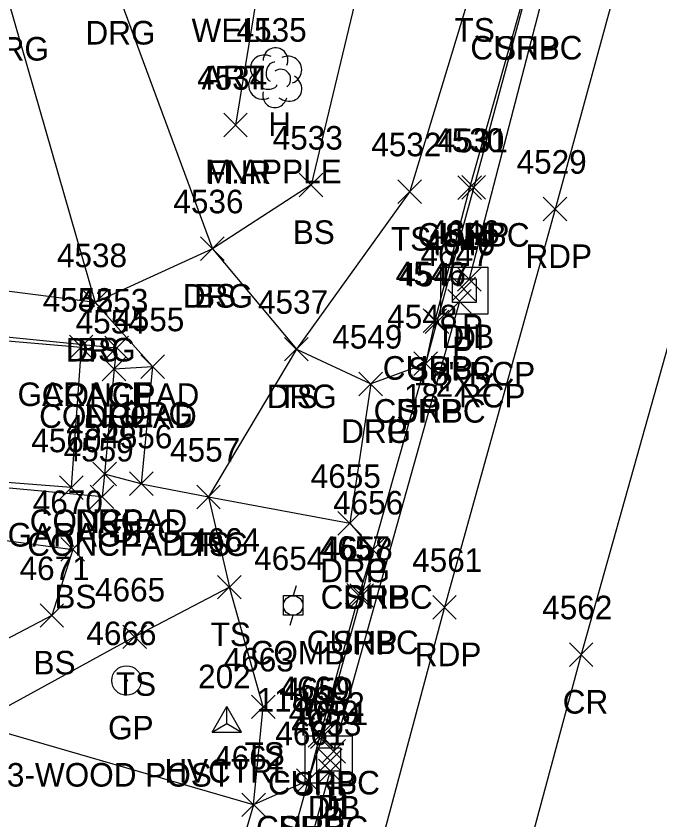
# Model space of a CAD drawing. Extents: x 1443912 to 1445411, y 621446 to 623693.
# Drawn here: x 1444855.8 to 1444910.4, y 623134.7 to 623202.8 of the extents above; entities that cross this region are included whole.
import ezdxf

# ---------------------------------------------------------------- set-up
doc = ezdxf.new("R2010")
doc.units = 0
for name, color, linetype in [('C_A', 7, 'Continuous'), ('C_I', 7, 'Continuous'), ('CPSM', 7, 'Continuous'), ('D_A', 7, 'Continuous'), ('D_C', 7, 'Continuous'), ('D_I', 7, 'Continuous'), ('D_TIC', 7, 'Continuous'), ('DCP', 7, 'Continuous'), ('DS', 7, 'Continuous'), ('L_A', 7, 'Continuous'), ('L_C', 7, 'Continuous'), ('L_I', 7, 'Continuous'), ('L_TIC', 7, 'Continuous'), ('LBC', 7, 'Continuous'), ('LELB', 7, 'Continuous'), ('LFNC', 7, 'Continuous'), ('LS', 7, 'Continuous'), ('LTD', 7, 'Continuous'), ('P_A', 7, 'Continuous'), ('P_I', 7, 'Continuous'), ('P_TIC', 7, 'Continuous'), ('PET', 7, 'Continuous'), ('PRC', 7, 'Continuous'), ('PSP', 7, 'Continuous'), ('R_A', 7, 'Continuous'), ('R_C', 7, 'Continuous'), ('R_I', 7, 'Continuous'), ('R_TIC', 7, 'Continuous'), ('RC', 7, 'Continuous'), ('RDG', 7, 'Continuous'), ('RDP', 7, 'Continuous'), ('RGP', 7, 'Continuous'), ('U_A', 7, 'Continuous'), ('U_C', 7, 'Continuous'), ('U_I', 7, 'Continuous'), ('UP', 7, 'Continuous')]:
    doc.layers.add(name, color=color, linetype=linetype)

msp = doc.modelspace()

# ---------------------------------------------------------------- linework, layer by layer
at = {"layer": 'CPSM'}
for p, q in [((1444872.426, 623142.097), (1444873.676, 623144.263)), ((1444874.926, 623142.097), (1444873.676, 623144.263)), ((1444873.677, 623142.819), (1444873.676, 623144.263)), ((1444872.426, 623142.097), (1444873.677, 623142.819)), ((1444873.677, 623142.819), (1444873.677, 623142.819)), ((1444873.677, 623142.819), (1444874.926, 623142.097)), ((1444872.426, 623142.097), (1444874.926, 623142.097))]:
    msp.add_line(p, q, dxfattribs=at)
at = {"layer": 'D_TIC'}
for points in [[(1444893.245, 623179.504), (1444895.245, 623181.504)], [(1444895.245, 623179.504), (1444893.245, 623181.504)], [(1444892.786, 623178.673), (1444894.786, 623180.673)], [(1444894.786, 623178.673), (1444892.786, 623180.673)], [(1444892.417, 623177.632), (1444894.417, 623179.632)], [(1444894.417, 623177.632), (1444892.417, 623179.632)], [(1444881.739, 623139.479), (1444883.739, 623141.479)], [(1444883.739, 623139.479), (1444881.739, 623141.479)], [(1444881.447, 623138.691), (1444883.447, 623140.691)], [(1444883.447, 623138.691), (1444881.447, 623140.691)], [(1444881.447, 623137.807), (1444883.447, 623139.807)], [(1444883.447, 623137.807), (1444881.447, 623139.807)]]:
    msp.add_lwpolyline(points, dxfattribs=at)
at = {"layer": 'DCP'}
for points in [[(1444911.563, 623247.238), (1444894.245, 623180.504)], [(1444893.417, 623178.632), (1444882.739, 623140.479)], [(1444882.447, 623138.807), (1444832.839, 622961.568)]]:
    msp.add_lwpolyline(points, dxfattribs=at)
at = {"layer": 'DS'}
for p, q in [((1444891.821, 623181.535), (1444895.821, 623181.535)), ((1444891.821, 623177.535), (1444891.821, 623181.535)), ((1444895.821, 623181.535), (1444895.821, 623177.535)), ((1444892.821, 623178.535), (1444892.821, 623180.535)), ((1444892.821, 623180.535), (1444894.821, 623180.535)), ((1444894.821, 623180.535), (1444894.821, 623178.535)), ((1444893.827, 623179.537), (1444893.827, 623179.537)), ((1444893.827, 623179.537), (1444893.827, 623179.537)), ((1444894.821, 623178.535), (1444892.821, 623178.535)), ((1444895.821, 623177.535), (1444891.821, 623177.535)), ((1444880.313, 623141.776), (1444884.313, 623141.776)), ((1444880.313, 623137.776), (1444880.313, 623141.776)), ((1444884.313, 623141.776), (1444884.313, 623137.776)), ((1444881.313, 623138.776), (1444881.313, 623140.776)), ((1444881.313, 623140.776), (1444883.313, 623140.776)), ((1444883.313, 623140.776), (1444883.313, 623138.776)), ((1444882.318, 623139.778), (1444882.318, 623139.778)), ((1444882.318, 623139.778), (1444882.318, 623139.778)), ((1444883.313, 623138.776), (1444881.313, 623138.776)), ((1444884.313, 623137.776), (1444880.313, 623137.776))]:
    msp.add_line(p, q, dxfattribs=at)
at = {"layer": 'L_TIC'}
for points in [[(1444873.413, 623192.583), (1444875.413, 623194.583)], [(1444875.413, 623192.583), (1444873.413, 623194.583)], [(1444879.825, 623187.505), (1444881.825, 623189.505)], [(1444881.825, 623187.505), (1444879.825, 623189.505)], [(1444888.191, 623186.939), (1444890.191, 623188.939)], [(1444890.191, 623186.939), (1444888.191, 623188.939)], [(1444871.453, 623182.102), (1444873.453, 623184.102)], [(1444873.453, 623182.102), (1444871.453, 623184.102)], [(1444861.516, 623177.532), (1444863.516, 623179.532)], [(1444863.516, 623177.532), (1444861.516, 623179.532)], [(1444860.316, 623173.754), (1444862.316, 623175.754)], [(1444862.316, 623173.754), (1444860.316, 623175.754)], [(1444863.322, 623173.689), (1444865.322, 623175.689)], [(1444865.322, 623173.689), (1444863.322, 623175.689)], [(1444878.578, 623173.577), (1444880.578, 623175.577)], [(1444880.578, 623173.577), (1444878.578, 623175.577)], [(1444863.102, 623171.907), (1444865.102, 623173.907)], [(1444865.102, 623171.907), (1444863.102, 623173.907)], [(1444862.303, 623162.985), (1444864.303, 623164.985)], [(1444864.303, 623162.985), (1444862.303, 623164.985)], [(1444859.475, 623161.837), (1444861.475, 623163.837)], [(1444861.475, 623161.837), (1444859.475, 623163.837)], [(1444862.09, 623161.052), (1444864.09, 623163.052)], [(1444864.09, 623161.052), (1444862.09, 623163.052)], [(1444871.118, 623161.043), (1444873.118, 623163.043)], [(1444873.118, 623161.043), (1444871.118, 623163.043)], [(1444859.598, 623156.594), (1444861.598, 623158.594)], [(1444861.598, 623156.594), (1444859.598, 623158.594)], [(1444872.893, 623153.396), (1444874.893, 623155.396)], [(1444874.893, 623153.396), (1444872.893, 623155.396)], [(1444872.893, 623153.396), (1444874.893, 623155.396)], [(1444874.893, 623153.396), (1444872.893, 623155.396)], [(1444857.828, 623150.991), (1444859.828, 623152.991)], [(1444859.828, 623150.991), (1444857.828, 623152.991)], [(1444864.845, 623149.18), (1444866.845, 623151.18)], [(1444866.845, 623149.18), (1444864.845, 623151.18)], [(1444875.763, 623143.241), (1444877.763, 623145.241)], [(1444877.763, 623143.241), (1444875.763, 623145.241)], [(1444874.95, 623134.929), (1444876.95, 623136.929)], [(1444876.95, 623134.929), (1444874.95, 623136.929)]]:
    msp.add_lwpolyline(points, dxfattribs=at)
at = {"layer": 'LBC'}
msp.add_lwpolyline([(1444844.855, 623176.174), (1444861.316, 623174.754), (1444860.475, 623162.837), (1444843.757, 623164.141)], dxfattribs=at)
at = {"layer": 'LELB'}
for points in [[(1444889.818, 623234.04), (1444885.494, 623208), (1444880.825, 623188.505), (1444872.453, 623183.102), (1444862.516, 623178.532), (1444852.576, 623179.818)], [(1444902.957, 623233.286), (1444894.586, 623205.659), (1444889.191, 623187.939), (1444879.578, 623174.577), (1444872.118, 623162.043), (1444873.893, 623154.396), (1444865.845, 623150.18), (1444852.3, 623142.76)], [(1444834.425, 623222.976), (1444845.947, 623215.264), (1444850.417, 623196.823), (1444852.576, 623179.818), (1444839.694, 623178.175), (1444838.752, 623160.519), (1444860.598, 623157.594), (1444858.828, 623151.991), (1444849.747, 623147.245), (1444824.976, 623155.314)], [(1444875.95, 623135.929), (1444876.763, 623144.241), (1444873.893, 623154.396)]]:
    msp.add_lwpolyline(points, dxfattribs=at)
at = {"layer": 'LFNC'}
msp.add_lwpolyline([(1444879.337, 623225.428), (1444877.076, 623209.754), (1444874.413, 623193.583)], dxfattribs=at)
at = {"layer": 'LS'}
msp.add_lwpolyline([(1444844.506, 623176.683), (1444864.322, 623174.689), (1444864.102, 623172.907), (1444863.303, 623163.985), (1444863.09, 623162.052), (1444843.356, 623163.884)], dxfattribs=at)
at = {"layer": 'LTD'}
msp.add_line((1444877.76, 623197.656), (1444877.76, 623197.656), dxfattribs=at)
msp.add_line((1444877.76, 623197.656), (1444877.76, 623197.656), dxfattribs=at)
msp.add_arc((1444877.807, 623199.09), 1.047, 335.52715, 180.95627, dxfattribs=at)
for centre, major_axis, ratio, start_param, end_param in [((1444876.968, 623198.323), (1.21, -0.512), 0.895232, 1.570796, 4.712389), ((1444878.801, 623198.24), (-1.141, -0.483), 0.949671, 1.570796, 4.712389), ((1444877.551, 623198.115), (-0.208, -0.792), 0.645439, 3.141593, 6.283185), ((1444876.677, 623196.948), (0.584, -1.042), 0.959034, 3.141593, 6.283185), ((1444878.26, 623197.49), (-0.5, 0.667), 0.989748, 3.141593, 6.283185), ((1444878.76, 623196.823), (-1.09, 0.792), 0.841452, 1.570796, 4.712389), ((1444877.302, 623196.906), (-0.625, -0.083), 0.423636, 0, 3.141593), ((1444877.76, 623196.156), (0.265, 1.061), 0.942809, 1.570796, 4.712389)]:
    msp.add_ellipse(centre, major_axis=major_axis, ratio=ratio, start_param=start_param, end_param=end_param, dxfattribs=at)
at = {"layer": 'P_TIC'}
for points in [[(1444893.62, 623187.308), (1444895.62, 623189.308)], [(1444895.62, 623187.308), (1444893.62, 623189.308)], [(1444900.528, 623185.461), (1444902.528, 623187.461)], [(1444902.528, 623185.461), (1444900.528, 623187.461)], [(1444890.502, 623175.899), (1444892.502, 623177.899)], [(1444892.502, 623175.899), (1444890.502, 623177.899)], [(1444889.541, 623172.344), (1444891.541, 623174.344)], [(1444891.541, 623172.344), (1444889.541, 623174.344)], [(1444885.055, 623156.557), (1444887.055, 623158.557)], [(1444887.055, 623156.557), (1444885.055, 623158.557)], [(1444884.108, 623152.679), (1444886.108, 623154.679)], [(1444886.108, 623152.679), (1444884.108, 623154.679)], [(1444891.14, 623151.692), (1444893.14, 623153.692)], [(1444893.14, 623151.692), (1444891.14, 623153.692)], [(1444902.742, 623147.669), (1444904.742, 623149.669)], [(1444904.742, 623147.669), (1444902.742, 623149.669)], [(1444880.771, 623140.713), (1444882.771, 623142.713)], [(1444882.771, 623140.713), (1444880.771, 623142.713)], [(1444879.574, 623136.991), (1444881.574, 623138.991)], [(1444881.574, 623136.991), (1444879.574, 623138.991)]]:
    msp.add_lwpolyline(points, dxfattribs=at)
at = {"layer": 'PET'}
msp.add_lwpolyline([(1445036.702, 623677.704), (1445026.384, 623639.781), (1445008.648, 623576.155), (1444996.948, 623532.888), (1444979.777, 623472.466), (1444964.829, 623416.219), (1444955.709, 623382.545), (1444949.165, 623358.134), (1444939.286, 623323.432), (1444926.274, 623275.909), (1444914.827, 623235.039), (1444901.528, 623186.461), (1444892.14, 623152.692), (1444883.143, 623119.129), (1444870.129, 623073.226), (1444861.494, 623043.31), (1444850.844, 623006.823), (1444834.615, 622954.828), (1444817.277, 622898.327)], dxfattribs=at)
at = {"layer": 'PRC'}
msp.add_lwpolyline([(1445048.115, 623674.07), (1445038.049, 623635.877), (1445020.141, 623572.701), (1445008.5, 623529.106), (1444991.68, 623469.746), (1444976.214, 623412.438), (1444964.866, 623369.69), (1444950.638, 623318.466), (1444938.047, 623272.584), (1444925.386, 623227.302), (1444913.851, 623184.574), (1444903.742, 623148.669), (1444894.967, 623116.182), (1444881.802, 623068.916), (1444873.968, 623040.251), (1444864.099, 623005.335), (1444846.729, 622950.738), (1444829.368, 622896.11)], dxfattribs=at)
at = {"layer": 'PSP'}
msp.add_lwpolyline([(1444938.45, 623347.365), (1444929.025, 623313.433), (1444928.238, 623309.81), (1444922.874, 623290.92), (1444911.871, 623250.743), (1444910.828, 623246.919), (1444910.341, 623244.449), (1444906.243, 623230.997), (1444905.229, 623226.669), (1444898.903, 623204.12), (1444894.62, 623188.308), (1444891.502, 623176.899), (1444890.541, 623173.344), (1444886.055, 623157.557), (1444885.108, 623153.679), (1444881.771, 623141.713), (1444880.574, 623137.991), (1444874.863, 623117.344), (1444874.119, 623114.36), (1444864.329, 623079.142), (1444854.722, 623044.471)], dxfattribs=at)
at = {"layer": 'R_TIC'}
for points in [[(1444893.271, 623187.271), (1444895.271, 623189.271)], [(1444895.271, 623187.271), (1444893.271, 623189.271)], [(1444871.453, 623182.102), (1444873.453, 623184.102)], [(1444873.453, 623182.102), (1444871.453, 623184.102)], [(1444861.516, 623177.532), (1444863.516, 623179.532)], [(1444863.516, 623177.532), (1444861.516, 623179.532)], [(1444890.321, 623175.989), (1444892.321, 623177.989)], [(1444892.321, 623175.989), (1444890.321, 623177.989)], [(1444878.578, 623173.577), (1444880.578, 623175.577)], [(1444880.578, 623173.577), (1444878.578, 623175.577)], [(1444866.375, 623172.1), (1444868.375, 623174.1)], [(1444868.375, 623172.1), (1444866.375, 623174.1)], [(1444866.375, 623172.1), (1444868.375, 623174.1)], [(1444868.375, 623172.1), (1444866.375, 623174.1)], [(1444889.541, 623172.344), (1444891.541, 623174.344)], [(1444891.541, 623172.344), (1444889.541, 623174.344)], [(1444889.541, 623172.344), (1444891.541, 623174.344)], [(1444891.541, 623172.344), (1444889.541, 623174.344)], [(1444863.102, 623171.907), (1444865.102, 623173.907)], [(1444865.102, 623171.907), (1444863.102, 623173.907)], [(1444884.885, 623170.627), (1444886.885, 623172.627)], [(1444886.885, 623170.627), (1444884.885, 623172.627)], [(1444884.885, 623170.627), (1444886.885, 623172.627)], [(1444886.885, 623170.627), (1444884.885, 623172.627)], [(1444862.303, 623162.985), (1444864.303, 623164.985)], [(1444864.303, 623162.985), (1444862.303, 623164.985)], [(1444865.417, 623162.168), (1444867.417, 623164.168)], [(1444867.417, 623162.168), (1444865.417, 623164.168)], [(1444865.417, 623162.168), (1444867.417, 623164.168)], [(1444867.417, 623162.168), (1444865.417, 623164.168)], [(1444871.118, 623161.043), (1444873.118, 623163.043)], [(1444873.118, 623161.043), (1444871.118, 623163.043)], [(1444883.1, 623158.814), (1444885.1, 623160.814)], [(1444885.1, 623158.814), (1444883.1, 623160.814)], [(1444883.1, 623158.814), (1444885.1, 623160.814)], [(1444885.1, 623158.814), (1444883.1, 623160.814)], [(1444885.055, 623156.557), (1444887.055, 623158.557)], [(1444887.055, 623156.557), (1444885.055, 623158.557)], [(1444885.055, 623156.557), (1444887.055, 623158.557)], [(1444887.055, 623156.557), (1444885.055, 623158.557)], [(1444883.866, 623152.711), (1444885.866, 623154.711)], [(1444885.866, 623152.711), (1444883.866, 623154.711)], [(1444880.572, 623140.814), (1444882.572, 623142.814)], [(1444882.572, 623140.814), (1444880.572, 623142.814)], [(1444879.574, 623136.991), (1444881.574, 623138.991)], [(1444881.574, 623136.991), (1444879.574, 623138.991)], [(1444879.574, 623136.991), (1444881.574, 623138.991)], [(1444881.574, 623136.991), (1444879.574, 623138.991)], [(1444874.95, 623134.929), (1444876.95, 623136.929)], [(1444876.95, 623134.929), (1444874.95, 623136.929)], [(1444874.95, 623134.929), (1444876.95, 623136.929)], [(1444876.95, 623134.929), (1444874.95, 623136.929)]]:
    msp.add_lwpolyline(points, dxfattribs=at)
at = {"layer": 'RC'}
for points in [[(1444906.243, 623230.997), (1444904.972, 623226.847), (1444898.756, 623204.149), (1444894.271, 623188.271), (1444891.321, 623176.989), (1444890.541, 623173.344)], [(1444886.055, 623157.557), (1444884.866, 623153.711), (1444881.572, 623141.814), (1444880.574, 623137.991)]]:
    msp.add_lwpolyline(points, dxfattribs=at)
at = {"layer": 'RDG'}
for points in [[(1444902.957, 623233.286), (1444889.818, 623234.04), (1444873.863, 623231.527), (1444868.282, 623223.33), (1444865.047, 623209.372), (1444864.189, 623205.416), (1444872.453, 623183.102), (1444879.578, 623174.577), (1444885.885, 623171.627)], [(1444835.037, 623228.079), (1444850.979, 623229.373), (1444853.681, 623215.214), (1444855.147, 623204.057), (1444862.516, 623178.532), (1444867.375, 623173.1)], [(1444866.417, 623163.168), (1444872.118, 623162.043), (1444884.1, 623159.814)], [(1444875.95, 623135.929), (1444852.3, 623142.76), (1444824.648, 623152.765)]]:
    msp.add_lwpolyline(points, dxfattribs=at)
at = {"layer": 'RDP'}
for points in [[(1444864.102, 623172.907), (1444867.375, 623173.1), (1444866.417, 623163.168), (1444863.303, 623163.985)], [(1444890.541, 623173.344), (1444885.885, 623171.627), (1444884.1, 623159.814), (1444886.055, 623157.557)], [(1444880.574, 623137.991), (1444875.95, 623135.929), (1444871.601, 623121.195), (1444874.863, 623117.344)]]:
    msp.add_lwpolyline(points, dxfattribs=at)
at = {"layer": 'RGP'}
msp.add_line((1444865.163, 623146.479), (1444865.163, 623146.479), dxfattribs=at)
for radius in [1.25, 0.0833]:
    msp.add_circle((1444865.163, 623146.479), radius, dxfattribs=at)
at = {"layer": 'UP'}
for p, q in [((1444879.552, 623154.506), (1444879.302, 623153.673)), ((1444878.469, 623152.006), (1444878.469, 623153.673)), ((1444878.469, 623153.673), (1444880.135, 623153.673)), ((1444880.135, 623153.673), (1444880.135, 623152.006)), ((1444879.302, 623152.839), (1444879.302, 623152.839)), ((1444880.135, 623152.006), (1444878.469, 623152.006)), ((1444879.052, 623151.173), (1444879.302, 623152.006))]:
    msp.add_line(p, q, dxfattribs=at)
msp.add_circle((1444879.302, 623152.839), 0.833, dxfattribs=at)

# ---------------------------------------------------------------- texts
at = {"layer": 'C_A'}
msp.add_text('HVCTRL', height=2, dxfattribs=at).set_placement((1444868.37, 623137.819))
at = {"layer": 'C_I'}
msp.add_text('202', height=2, dxfattribs=at).set_placement((1444871.236, 623145.819))
at = {"layer": 'D_A'}
for s, p in [('P', (1444893.623, 623175.504)), ('DIB', (1444891.889, 623174.673)), ('DI', (1444892.882, 623174.537)), ('P', (1444892.795, 623173.632)), ('P', (1444882.117, 623135.479)), ('DIB', (1444880.55, 623134.691)), ('DI', (1444881.373, 623134.778)), ('P', (1444881.825, 623133.807))]:
    msp.add_text(s, height=2, dxfattribs=at).set_placement(p)
at = {"layer": 'D_C'}
for s, p in [('18" RCP', (1444889.529, 623171.504)), ('2X2', (1444891.402, 623170.537)), ('18" RCP', (1444888.701, 623169.632))]:
    msp.add_text(s, height=2, dxfattribs=at).set_placement(p)
at = {"layer": 'D_I'}
for s, p in [('4646', (1444890.883, 623183.504)), ('4648', (1444890.479, 623182.673)), ('4649', (1444890.512, 623182.537)), ('4647', (1444890.11, 623181.632)), ('4652', (1444879.432, 623143.479)), ('4650', (1444878.924, 623142.778)), ('4651', (1444879.707, 623142.691)), ('4653', (1444879.14, 623141.807))]:
    msp.add_text(s, height=2, dxfattribs=at).set_placement(p)
at = {"layer": 'L_A'}
for s, p in [('TS', (1444892.996, 623200.659)), ('H', (1444877.193, 623192.656)), ('FNR', (1444871.948, 623188.583)), ('BS', (1444879.266, 623183.505)), ('TS', (1444887.601, 623182.939)), ('BS', (1444870.894, 623178.102)), ('BS', (1444860.957, 623173.532)), ('GARAGE', (1444855.915, 623169.754)), ('CONCPAD', (1444857.968, 623169.689)), ('TS', (1444877.987, 623169.577)), ('CONCPAD', (1444857.748, 623167.907)), ('CONCPAD', (1444856.949, 623158.985)), ('GARAGE', (1444855.073, 623157.837)), ('CONCPAD', (1444856.736, 623157.052)), ('TS', (1444870.528, 623157.043)), ('BS', (1444859.039, 623152.594)), ('TS', (1444872.303, 623149.396)), ('TS', (1444872.303, 623149.396)), ('BS', (1444857.269, 623146.991)), ('TS', (1444864.254, 623145.18)), ('TS', (1444875.173, 623139.241))]:
    msp.add_text(s, height=2, dxfattribs=at).set_placement(p)
at = {"layer": 'L_C'}
msp.add_text('M.APPLE', height=2, dxfattribs=at).set_placement((1444871.823, 623188.656))
at = {"layer": 'L_I'}
for s, p in [('4535', (1444874.5, 623200.656)), ('4534', (1444871.153, 623196.583)), ('4533', (1444877.565, 623191.505)), ('4532', (1444885.931, 623190.939)), ('4536', (1444869.139, 623186.102)), ('4538', (1444859.257, 623181.532)), ('4552', (1444858.056, 623177.754)), ('4553', (1444861.062, 623177.689)), ('4537', (1444876.318, 623177.577)), ('4554', (1444860.843, 623175.907)), ('4558', (1444860.044, 623166.985)), ('4560', (1444857.081, 623165.837)), ('4559', (1444859.823, 623165.052)), ('4557', (1444868.859, 623165.043)), ('4670', (1444857.204, 623160.594)), ('4664', (1444870.539, 623157.396)), ('4664', (1444870.539, 623157.396)), ('4671', (1444856.088, 623154.991)), ('4665', (1444862.491, 623153.18)), ('4663', (1444873.409, 623147.241)), ('4662', (1444872.596, 623138.929))]:
    msp.add_text(s, height=2, dxfattribs=at).set_placement(p)
at = {"layer": 'P_A'}
for s, p in [('SHP', (1444896.439, 623199.12)), ('SHP', (1444892.155, 623183.308)), ('RDP', (1444899.016, 623181.461)), ('SHP', (1444889.038, 623171.899)), ('SHP', (1444888.076, 623168.344)), ('SHP', (1444883.591, 623152.557)), ('SHP', (1444882.644, 623148.679)), ('RDP', (1444889.628, 623147.692)), ('CR', (1444902.175, 623143.669)), ('SHP', (1444879.307, 623136.713)), ('SHP', (1444878.109, 623132.991))]:
    msp.add_text(s, height=2, dxfattribs=at).set_placement(p)
at = {"layer": 'P_I'}
for s, p in [('4530', (1444891.273, 623191.308)), ('4529', (1444898.26, 623189.461)), ('4547', (1444888.243, 623179.899)), ('4548', (1444887.281, 623176.344)), ('4656', (1444882.693, 623160.557)), ('4658', (1444881.801, 623156.679)), ('4561', (1444889.4, 623155.692)), ('4562', (1444900.435, 623151.669)), ('4659', (1444878.456, 623144.713)), ('4661', (1444877.787, 623140.991))]:
    msp.add_text(s, height=2, dxfattribs=at).set_placement(p)
at = {"layer": 'R_A'}
for s, p in [('DRG', (1444861.677, 623200.416)), ('DRG', (1444852.635, 623199.057)), ('CURBC', (1444894.339, 623199.149)), ('CURBC', (1444889.854, 623183.271)), ('DRG', (1444869.942, 623178.102)), ('DRG', (1444860.005, 623173.532)), ('CURBC', (1444886.904, 623171.989)), ('DRG', (1444877.066, 623169.577)), ('DRC', (1444864.864, 623168.1)), ('DRG', (1444864.864, 623168.1)), ('CURBC', (1444886.123, 623168.344)), ('DRP', (1444888.029, 623168.344)), ('DRC', (1444861.59, 623167.907)), ('DRG', (1444883.373, 623166.627)), ('DRP', (1444883.373, 623166.627)), ('DRC', (1444860.792, 623158.985)), ('DRC', (1444863.905, 623158.168)), ('DRG', (1444863.905, 623158.168)), ('DRG', (1444869.607, 623157.043)), ('DRG', (1444881.588, 623154.814)), ('DRP', (1444881.588, 623154.814)), ('CURBC', (1444881.638, 623152.557)), ('DRP', (1444883.543, 623152.557)), ('CURBC', (1444880.448, 623148.711)), ('GP', (1444863.596, 623141.479)), ('CURBC', (1444877.155, 623136.814)), ('CURBC', (1444876.157, 623132.991)), ('DRP', (1444878.062, 623132.991))]:
    msp.add_text(s, height=2, dxfattribs=at).set_placement(p)
at = {"layer": 'R_C'}
msp.add_text('3-WOOD POST', height=2, dxfattribs=at).set_placement((1444855.013, 623137.479))
at = {"layer": 'R_I'}
for s, p in [('4531', (1444891.579, 623191.271)), ('4536', (1444869.139, 623186.102)), ('4538', (1444859.257, 623181.532)), ('4546', (1444888.007, 623179.989)), ('4537', (1444876.318, 623177.577)), ('4548', (1444887.281, 623176.344)), ('4548', (1444887.281, 623176.344)), ('4554', (1444860.843, 623175.907)), ('4555', (1444864.116, 623176.1)), ('4555', (1444864.116, 623176.1)), ('4549', (1444882.617, 623174.627)), ('4549', (1444882.617, 623174.627)), ('4558', (1444860.044, 623166.985)), ('4556', (1444863.102, 623166.168)), ('4556', (1444863.102, 623166.168)), ('4557', (1444868.859, 623165.043)), ('4655', (1444880.793, 623162.814)), ('4655', (1444880.793, 623162.814)), ('4656', (1444882.693, 623160.557)), ('4656', (1444882.693, 623160.557)), ('4657', (1444881.559, 623156.711)), ('4666', (1444861.753, 623149.479)), ('4660', (1444878.132, 623144.814)), ('4661', (1444877.787, 623140.991)), ('4661', (1444877.787, 623140.991)), ('4662', (1444872.596, 623138.929)), ('4662', (1444872.596, 623138.929))]:
    msp.add_text(s, height=2, dxfattribs=at).set_placement(p)
at = {"layer": 'U_A'}
for s, p in [('WELL', (1444870.679, 623200.622)), ('COMB', (1444875.688, 623147.839))]:
    msp.add_text(s, height=2, dxfattribs=at).set_placement(p)
at = {"layer": 'U_C'}
for s, p in [('ART', (1444871.537, 623196.622)), ('118/3', (1444876.2, 623143.839))]:
    msp.add_text(s, height=2, dxfattribs=at).set_placement(p)
at = {"layer": 'U_I'}
msp.add_text('4654', height=2, dxfattribs=at).set_placement((1444875.995, 623155.839))

doc.saveas('drawing.dxf')
